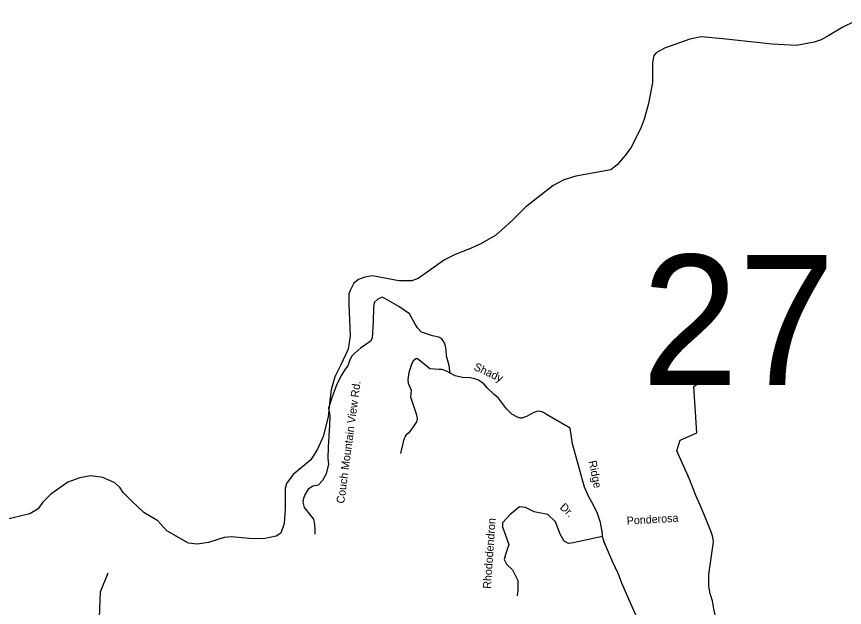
# Model space of a CAD drawing. Extents: x 884530 to 1028605, y 526725 to 653634.
# Drawn here: x 968887 to 975676, y 635930 to 640776 of the extents above; entities that cross this region are included whole.
import ezdxf

# ---------------------------------------------------------------- set-up
doc = ezdxf.new("R2010")
doc.units = 0
for name, color, linetype in [('Exist Boundary Political CountyLine', 7, 'Continuous'), ('Exist Hydrographic Creek Single Shore', 7, 'Continuous'), ('Exist Road Non-System Type 51', 7, 'Continuous'), ('Exist Road Non-System Type 51 Label', 7, 'Continuous'), ('Exist Road Secondary Structure Standard Bridge Number Label', 7, 'Continuous')]:
    doc.layers.add(name, color=color, linetype=linetype)

msp = doc.modelspace()

# ---------------------------------------------------------------- linework, layer by layer
at = {"layer": 'Exist Boundary Political CountyLine'}
for points in [[(975844.1, 640775.7), (975663.2, 640689.9), (975546.7, 640620), (975485.4, 640586), (975428.6, 640566)], [(975428.6, 640566), (975283.7, 640539.4), (975081.8, 640547.9), (974677.2, 640594), (974499.6, 640608.2), (974406.8, 640591.2), (974200.1, 640516.4), (974132.9, 640478.7), (974112, 640455.3), (974102.1, 640399.7), (974102.4, 640233.6), (974068.3, 640062.7), (974033.9, 639933.7), (974007.6, 639868.6), (973930, 639707.2), (973877.5, 639635), (973812.8, 639559.1), (973761.3, 639518.9), (973474.2, 639467.4), (973373.9, 639436.3), (973287.5, 639391.4), (973060.2, 639212.9), (972948.3, 639100.7), (972816.1, 638983.3), (972687.6, 638909.6), (972595.9, 638866.7), (972482.4, 638824.5), (972395, 638781.7), (972253.2, 638678.5), (972179.4, 638627), (972128.8, 638608.8), (972020.6, 638608.5), (971805.9, 638649.8), (971741.5, 638638.1), (971690.9, 638617.9), (971651.7, 638589.1), (971621.7, 638528.1), (971610.7, 638498.5), (971611.8, 638414.5), (971622.8, 638156), (971607, 638048.3), (971542.3, 637912.5), (971497, 637822), (971465.5, 637715), (971454.4, 637629.4), (971441.6, 637491.6), (971402.2, 637331), (971354.4, 637226.5), (971301.3, 637140.3), (971154.9, 637019.2), (971116.8, 636967.3), (971099.6, 636946.6), (971089.2, 636905.1), (971089.2, 636739.1), (971082.3, 636618.1), (971052.9, 636538.5), (971014.9, 636514.3), (970912.9, 636493.6), (970790.8, 636495.6), (970650.2, 636507.4), (970588, 636504), (970460.1, 636462.5), (970366.8, 636448.6), (970295.9, 636455.6), (970120.5, 636558.7), (970045.3, 636638.8), (969931.3, 636708), (969831, 636801.4), (969761.1, 636871.3), (969736.5, 636910.3), (969691.9, 636951.8), (969593.1, 636995.3), (969493.6, 637008.7), (969405, 636991.7), (969307.7, 636957.1), (969168.3, 636859.8), (969099.9, 636790.2), (969065.4, 636739.1), (968996.3, 636697.6), (968790.7, 636648.7)]]:
    msp.add_lwpolyline(points, dxfattribs=at)
at = {"layer": 'Exist Hydrographic Creek Single Shore'}
msp.add_lwpolyline([(971173.9, 630631.7), (971175, 631214.2), (970520.9, 632666.8), (970583.6, 632883.9), (970530.5, 633019), (970463, 633245.8), (970376.2, 633800.7), (970395.5, 633911.6), (970347.6, 634053.1), (970038.6, 634279.3), (969990.9, 634349.1), (969772.7, 635515.2), (969567.5, 635847.5), (969574.7, 636057.4), (969638.4, 636213.7)], dxfattribs=at)
at = {"layer": 'Exist Road Non-System Type 51'}
for points in [[(972441.6, 637851.9), (972434.3, 637915), (972413.6, 637989.3), (972408.9, 638044.4), (972401.5, 638084.3), (972391.5, 638108.2), (972370.9, 638135), (972350.7, 638146.7), (972298.8, 638156.1), (972206.7, 638187.4), (972173.5, 638221.5), (972153.9, 638257.5), (972107.8, 638336.7), (972021.9, 638398.9), (971907.6, 638462.8), (971884.2, 638473.4), (971848.3, 638457), (971818.9, 638429.2), (971812.7, 638384.2), (971811.7, 638274.7), (971804.1, 638138.2), (971789.4, 638113.6), (971755.1, 638087.5), (971711, 638059.7), (971660.3, 638015.5), (971637.4, 637989.4), (971619.5, 637961.6), (971603.1, 637910.9), (971580.2, 637884.7), (971552.5, 637835.7), (971513.2, 637760.4), (971472.5, 637649.1), (971445.3, 637563), (971455.2, 637503.8), (971452.7, 637425), (971442.9, 637242.8), (971440.4, 637154.1), (971445.3, 637104.9), (971425.6, 637026.1), (971396.1, 636971.9), (971359.1, 636932.5), (971317.3, 636925.1), (971277.9, 636900.5), (971250.8, 636853.7), (971241, 636821.7), (971233.6, 636792.2), (971245.9, 636750.3), (971322.2, 636654.3), (971329.7, 636610), (971332, 636568.1), (971332, 636531.2)], [(972441.6, 637851.9), (972412.1, 637867.1), (972375.6, 637880.8), (972353, 637880.3), (972275.6, 637887.2), (972213.9, 637938.9), (972175.9, 637967.3), (972161.2, 637967.3), (972140, 637950.9), (972125.3, 637923.1), (972115.8, 637888.9), (972104.7, 637856.5), (972095, 637798.9), (972098.9, 637769.7), (972124, 637710.2), (972116.7, 637657.3), (972127.4, 637625.3), (972166.1, 637509.5), (972172.7, 637476.7), (972166.1, 637450.6), (972149.8, 637427.7), (972102.9, 637361.1), (972082.5, 637344.6), (972072.3, 637332.1), (972062.5, 637310.9), (972035.5, 637192.7)], [(973692, 636511.5), (973690.8, 636535.4), (973676.1, 636625.8), (973650.3, 636699.4), (973617.2, 636769.5), (973578.5, 636835.9), (973545.3, 636916.9), (973445.7, 637272.6), (973425.5, 637399.8), (973233.1, 637511), (973209, 637528.6), (973186.1, 637537), (973162.4, 637538.1), (973128.1, 637529.5), (973068.7, 637495.8), (973030.6, 637481.6), (973015.9, 637482.3), (972994.3, 637488.9), (972949.3, 637515.7), (972903.2, 637559.4), (972838.5, 637646.3), (972802.4, 637677.2), (972749.3, 637729), (972719.7, 637762.8), (972700.5, 637778), (972673.5, 637792.5), (972637.6, 637806.2), (972604.9, 637811.9), (972544.1, 637816.1), (972484.1, 637828.4), (972441.6, 637851.9)], [(974716.9, 635477.4), (974679.7, 635593.1), (974652.1, 635700.4), (974633.8, 635796.8), (974608.5, 635902.5), (974592.4, 635982.9), (974574, 636040.3), (974564.8, 636104.6), (974564.8, 636148.3), (974562.5, 636198.8), (974601.6, 636467.6), (974597, 636506.6), (974585.5, 636541.1), (974523.5, 636697.3), (974493.6, 636768.5), (974456.9, 636848.9), (974404, 636982.1), (974302.1, 637213.8), (974329.2, 637302.5), (974464.4, 637360.6), (974441.2, 637742.9), (974572.5, 637831.7)], [(973692, 636511.5), (973450.4, 636459.2), (973411.8, 636454.4), (973378.1, 636473.7), (973344.3, 636531.6), (973305.8, 636632.9), (973243.1, 636690.8), (973132.1, 636714.9), (973059.8, 636748.7), (973011.6, 636753.5), (972934.4, 636690.8), (972871.7, 636623.3), (972871.7, 636589.5), (972924.8, 636444.7), (972895.9, 636362.7), (972886.2, 636324.1), (972905.5, 636285.5), (972953.7, 636237.3), (972997.1, 636150.4), (972997.1, 636068.4), (972992.3, 636025)], [(974051.2, 635307.2), (974029.3, 635359.7), (974018.2, 635435.1), (974025.5, 635504.9), (974043.5, 635570.8), (974044.5, 635643.1), (974035.6, 635688.1), (974003.9, 635781.2), (973937.3, 635928.5), (973850, 636128.7), (973827.6, 636189.1), (973820.7, 636206.9), (973776.5, 636301.6), (973705.7, 636465.8), (973692, 636511.5)]]:
    msp.add_lwpolyline(points, dxfattribs=at)

# ---------------------------------------------------------------- texts
at = {"layer": 'Exist Road Non-System Type 51 Label'}
for s, height, rotation, p in [('Shady', 65.62, 334.97583, (972630.9, 637880.7)), ('Couch Mountain View Rd.', 65.617, 82.30452, (971573, 636778.6)), ('Ridge', 65.62, 281.72934, (973576.3, 637127.6)), ('Dr.', 65.62, 315.87729, (973336.5, 636745.5)), ('Rhododendron', 65.617, 86.16043, (972776.5, 636081)), ('Ponderosa', 65.62, 3.38803, (973892, 636607.7))]:
    msp.add_text(s, height=height, rotation=rotation, dxfattribs=at).set_placement(p)
at = {"layer": 'Exist Road Secondary Structure Standard Bridge Number Label'}
msp.add_text('27', height=1066.27, dxfattribs=at).set_placement((974013.4, 637755.1))

doc.saveas('drawing.dxf')
